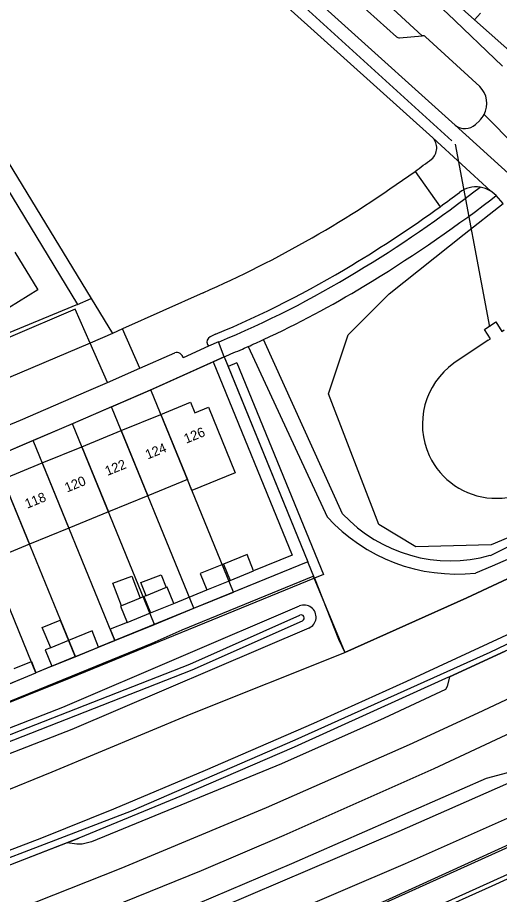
# Model space of a CAD drawing. Extents: x 194485 to 197793, y 468269 to 470822.
# Drawn here: x 195940.6 to 196000.9, y 469222.9 to 469332.6 of the extents above; entities that cross this region are included whole.
import ezdxf

# ---------------------------------------------------------------- set-up
doc = ezdxf.new("R2010")
doc.units = 0
for name, color, linetype in [('BGT begrenzing kruinlijn', 7, 'Continuous'), ('BGT grensvlak begroeid terreindeel', 7, 'Continuous'), ('BGT grensvlak begroeid terreindeel LR', 7, 'Continuous'), ('BGT grensvlak gebouwinstallatie plus 1', 7, 'Continuous'), ('BGT grensvlak onbegroeid terreindeel', 7, 'Continuous'), ('BGT grensvlak overig bouwwerk uitbreiding populatie', 7, 'Continuous'), ('BGT grensvlak pand op maaiveld', 7, 'Continuous'), ('BGT grensvlak pand op maaiveld LR', 7, 'Continuous'), ('BGT grensvlak vegetatieobject', 7, 'Continuous'), ('BGT grensvlak waterdeel', 7, 'Continuous'), ('BGT grensvlak wegdeel', 7, 'Continuous'), ('BGT lijnelement kunstwerkdeel uitbreiding populatie duiker', 7, 'Continuous'), ('BGT lijnelement scheiding geluidsscherm', 7, 'Continuous'), ('BGT lijnelement scheiding hek', 7, 'Continuous'), ('BGT lijnelement scheiding muur', 7, 'Continuous'), ('BGT lijnelement scheiding walbescherming', 7, 'Continuous'), ('BGT lijnelement spoor trein', 7, 'Continuous'), ('BGT tekst huisnummerreeks', 7, 'Continuous'), ('GEM grensvlak WOZ_BRK percelen', 7, 'Continuous')]:
    doc.layers.add(name, color=color, linetype=linetype)

msp = doc.modelspace()

# ---------------------------------------------------------------- linework, layer by layer
at = {"layer": 'BGT begrenzing kruinlijn'}
for points in [[(195994.17, 469249.89), (195975.2, 469241.32), (195961.12, 469235.24), (195948.28, 469229.92)], [(196011.68, 469240.59), (196004.13, 469237.75), (195988.29, 469230.77), (195947.48, 469213.34), (195946.39, 469212.38), (195945.1, 469211.7), (195944.35, 469211.14), (195943.52, 469210.73), (195942.81, 469210.57), (195939.16, 469210.28), (195897.28, 469195.19), (195879.53, 469189.73), (195853.15, 469181.35), (195844.04, 469178.68), (195834.06, 469175.98)]]:
    msp.add_lwpolyline(points, dxfattribs=at)
at = {"layer": 'BGT grensvlak begroeid terreindeel'}
for points in [[(196026.07, 469279.73), (196015.41, 469273.19), (195999.86, 469266.63), (195990.42, 469266.36), (195985.8, 469269.17), (195979.52, 469285.54), (195981.95, 469292.92), (195987.1, 469298.04), (195996.48, 469305.49), (196001.36, 469309.35)], [(195933.68, 469226.18), (195943.64, 469229.96), (195952.64, 469233.59), (195964.11, 469238.43), (195977.67, 469244.33), (195989.32, 469249.58), (196007.43, 469257.96), (196013.82, 469261.08), (196023.61, 469266.13), (196024.51, 469266.37), (196025.04, 469266.24), (196025.43, 469265.87), (196025.38, 469265.39), (196025.02, 469264.93), (196012.43, 469258.42), (196002.38, 469253.66), (196001.61, 469253.31)], [(195977.75, 469262.45), (195947.27, 469250), (195924.8, 469240.98), (195908.05, 469234.49), (195891.2, 469228.72), (195874.46, 469223.35), (195854.32, 469217.11), (195847.58, 469215.25)], [(195806.02, 469201.64), (195814.19, 469203.4), (195857.05, 469214.94), (195896.14, 469226.97), (195919.84, 469236.03), (195946.27, 469246.32), (195975.87, 469258.98)], [(195977.05, 469256.22), (195947.4, 469243.54), (195920.92, 469233.23), (195897.11, 469224.13), (195857.89, 469212.06), (195814.9, 469200.48), (195807.51, 469198.89), (195807.31, 469198.85)], [(195835.93, 469168.56), (195850.59, 469172.63), (195876.12, 469179.94), (195889.94, 469184.48), (195902.05, 469188.58), (195907.49, 469190.51), (195924.09, 469196.72), (195944.24, 469204.6), (195963.93, 469212.5), (195986.7, 469222.13), (196011.58, 469233.49), (196012.58, 469233.54), (196013.02, 469233.37), (196013.69, 469232.61), (196014.11, 469231.67), (196014.15, 469230.9), (196013.89, 469230.29)], [(195856.53, 469168.61), (195883.77, 469178.59), (195931.54, 469194.93), (195984.41, 469216.96), (196000, 469223.96), (196013.89, 469230.29)]]:
    msp.add_lwpolyline(points, dxfattribs=at)
msp.add_arc((195976.46, 469257.6), 1.5, 293.1409, 113.1509, dxfattribs=at)
at = {"layer": 'BGT grensvlak begroeid terreindeel LR'}
for p, q in [((195994.66, 469250.11), (195994.17, 469249.89)), ((195946.83, 469229.36), (195948.28, 469229.92))]:
    msp.add_line(p, q, dxfattribs=at)
for points in [[(195981.54, 469253.18), (195996.83, 469260), (196008.35, 469265.4), (196015.01, 469268.63), (196024.34, 469273.44), (196030.4, 469269.27)], [(195977.75, 469262.45), (195980.77, 469254.84), (195981.54, 469253.18)], [(195827.99, 469200.14), (195827.77, 469201.01), (195854.57, 469207.82), (195864.25, 469210.59), (195891.88, 469219.07), (195901.49, 469222.12), (195909.43, 469224.86), (195928, 469231.62), (195938.33, 469235.54), (195944.95, 469238.22), (195962.31, 469245.49), (195981.54, 469253.18)], [(196013.73, 469236.46), (196009.36, 469235.71), (195989.09, 469226.73), (195965.14, 469216.44), (195943.43, 469208.05), (195918.92, 469198.93), (195901.71, 469192.67), (195890.52, 469188.95), (195875.82, 469184.28), (195841.86, 469174.28), (195834.98, 469172.34)]]:
    msp.add_lwpolyline(points, dxfattribs=at)
at = {"layer": 'BGT grensvlak gebouwinstallatie plus 1'}
for p, q in [((195956.04, 469261.9), (195958.57, 469262.89)), ((195958.57, 469262.89), (195959.19, 469261.28)), ((195956.68, 469260.25), (195956.04, 469261.9)), ((195943.7, 469256.29), (195945.93, 469257.21)), ((195945.93, 469257.21), (195946.99, 469254.67)), ((195944.75, 469253.76), (195943.7, 469256.29))]:
    msp.add_line(p, q, dxfattribs=at)
at = {"layer": 'BGT grensvlak onbegroeid terreindeel'}
for p, q in [((195952.79, 469254.65), (195950.75, 469253.82)), ((195944.89, 469251.43), (195942.9, 469250.62))]:
    msp.add_line(p, q, dxfattribs=at)
at = {"layer": 'BGT grensvlak overig bouwwerk uitbreiding populatie'}
for p, q in [((195952.52, 469261.82), (195954.9, 469262.73)), ((195954.9, 469262.73), (195955.95, 469259.96)), ((195953.59, 469258.99), (195952.52, 469261.82))]:
    msp.add_line(p, q, dxfattribs=at)
at = {"layer": 'BGT grensvlak pand op maaiveld'}
for p, q in [((195993.47, 469336.17), (195997.79, 469332.31)), ((195998.52, 469333.13), (195997.79, 469332.31)), ((195953.58, 469280.92), (195958.52, 469282.94)), ((195948.64, 469278.9), (195953.58, 469280.92)), ((195943.69, 469276.88), (195948.64, 469278.9)), ((195938.75, 469274.85), (195943.69, 469276.88)), ((195961.85, 469274.79), (195956.91, 469272.77)), ((195956.91, 469272.77), (195951.97, 469270.75)), ((195951.97, 469270.75), (195947.03, 469268.73)), ((195947.03, 469268.73), (195942.09, 469266.71)), ((195942.09, 469266.71), (195937.14, 469264.68)), ((195967.21, 469262.18), (195970.14, 469263.37)), ((195964.28, 469260.99), (195967.21, 469262.18)), ((195959.19, 469261.28), (195956.68, 469260.25)), ((195955.95, 469259.96), (195953.59, 469258.99)), ((195956.42, 469260.15), (195955.95, 469259.96)), ((195956.68, 469260.25), (195956.42, 469260.15)), ((195957.24, 469258.11), (195960.16, 469259.3)), ((195954.32, 469256.92), (195957.24, 469258.11)), ((195946.99, 469254.67), (195944.75, 469253.76)), ((195947.82, 469252.62), (195950.75, 469253.82)), ((195944.89, 469251.43), (195947.82, 469252.62))]:
    msp.add_line(p, q, dxfattribs=at)
for points in [[(195940.28, 469303.23), (195943.16, 469298.53), (195934.63, 469293.3), (195931.75, 469298)], [(195958.52, 469282.94), (195962.26, 469284.47), (195962.79, 469283.16), (195964.48, 469283.86), (195967.84, 469275.63), (195962.42, 469273.41), (195961.85, 469274.79)], [(195970.14, 469263.37), (195969.32, 469265.42), (195966.39, 469264.22)], [(195966.39, 469264.22), (195963.46, 469263.03), (195964.28, 469260.99)], [(195960.16, 469259.3), (195959.34, 469261.34), (195959.19, 469261.28)], [(195953.59, 469258.99), (195953.5, 469258.96), (195954.32, 469256.92)], [(195950.75, 469253.82), (195949.92, 469255.87), (195946.99, 469254.67)], [(195944.75, 469253.76), (195944.06, 469253.48), (195944.89, 469251.43)]]:
    msp.add_lwpolyline(points, dxfattribs=at)
at = {"layer": 'BGT grensvlak pand op maaiveld LR'}
for p, q in [((195958.52, 469282.94), (195961.85, 469274.79)), ((195953.58, 469280.92), (195956.91, 469272.77)), ((195948.64, 469278.9), (195951.97, 469270.75)), ((195943.69, 469276.88), (195947.03, 469268.73)), ((195938.75, 469274.85), (195942.09, 469266.71)), ((195966.39, 469264.22), (195967.21, 469262.18)), ((195956.42, 469260.15), (195957.24, 469258.11)), ((195946.99, 469254.67), (195947.82, 469252.62))]:
    msp.add_line(p, q, dxfattribs=at)
at = {"layer": 'BGT grensvlak vegetatieobject'}
for p, q in [((195968.05, 469289.42), (195966.94, 469288.96)), ((195977.75, 469262.45), (195976.92, 469264.51))]:
    msp.add_line(p, q, dxfattribs=at)
msp.add_lwpolyline([(195968.05, 469289.42), (195978.87, 469262.91), (195977.75, 469262.45)], dxfattribs=at)
at = {"layer": 'BGT grensvlak waterdeel'}
msp.add_line((195999.49, 469292.24), (195995.19, 469289.35), dxfattribs=at)
for points in [[(195999.49, 469292.24), (195999.78, 469292.41), (195999.01, 469293.57), (196000.45, 469294.52), (196001.2, 469293.34), (196001.47, 469293.52)], [(195806.96, 469200.83), (195815.58, 469202.88), (195845.18, 469210.42), (195868.68, 469217.58), (195898.29, 469226.88), (195907.39, 469230.25), (195962.16, 469251.71), (195975.94, 469257.84)], [(195807.14, 469200.07), (195815.77, 469202.13), (195845.39, 469209.68), (195868.91, 469216.84), (195898.54, 469226.15), (195907.67, 469229.53), (195962.46, 469251), (195976.25, 469257.14)], [(196010.71, 469232.72), (195970.53, 469214.58), (195929.37, 469197.77), (195895.42, 469185.55), (195869.04, 469177.09), (195839.77, 469168.98), (195826.39, 469165.62)], [(196011.97, 469229.92), (195971.74, 469211.75), (195930.74, 469195.31), (195896.32, 469183.28), (195870.09, 469174.61), (195840.36, 469166.41), (195826.98, 469163.49)]]:
    msp.add_lwpolyline(points, dxfattribs=at)
for centre, radius, start, end in [((196000.68, 469281.7), 9.42, 125.6584, 204.4843), ((196000.51, 469281.72), 9.27, 205.0666, 266.4483), ((196000.51, 469281.71), 9.26, 266.4113, 299.2496), ((195976.09, 469257.49), 0.386, 295.2406, 112.7145)]:
    msp.add_arc(centre, radius, start, end, dxfattribs=at)
at = {"layer": 'BGT grensvlak wegdeel'}
for p, q in [((195991.25, 469330.32), (195947.54, 469370.42)), ((195997.79, 469332.31), (196003.27, 469327.42)), ((195988.4, 469330.06), (195991.25, 469330.32)), ((195998.44, 469323.99), (195991.63, 469330.19)), ((195998.98, 469320.46), (196003.01, 469316.43)), ((195997.91, 469319.23), (195998.44, 469319.74)), ((195995.38, 469319.14), (196002.48, 469312.67)), ((195999.82, 469310.89), (195992.55, 469317.57)), ((195990.34, 469313.36), (195993.48, 469308.93)), ((195999.82, 469309.8), (196000.5, 469310.33)), ((196001.36, 469309.35), (196000.5, 469310.33)), ((195948.1, 469296.71), (195949.81, 469297.46)), ((195949.81, 469297.46), (195952.47, 469293.09)), ((195963.82, 469298.17), (195953.74, 469293.66)), ((195952.47, 469293.09), (195949.7, 469291.85)), ((195953.74, 469293.66), (195952.47, 469293.09)), ((195955.9, 469288.73), (195953.74, 469293.66)), ((195965.36, 469292.98), (195964.71, 469292.65)), ((195949.7, 469291.85), (195934.17, 469285.27)), ((195951.86, 469286.95), (195949.7, 469291.85)), ((195965.76, 469292.01), (195964.51, 469291.49)), ((195966.45, 469290.16), (195965.76, 469292.01)), ((195981.27, 469270.52), (195971.37, 469292.32)), ((195955.9, 469288.73), (195960.27, 469290.64)), ((195964.51, 469291.49), (195961.32, 469290.01)), ((195964.36, 469291.7), (195964.51, 469291.49)), ((195969.46, 469291.45), (195979.35, 469270.12)), ((195966.45, 469290.16), (195965.08, 469289.54)), ((195966.45, 469290.16), (195966.94, 469288.96)), ((195951.86, 469286.95), (195955.9, 469288.73)), ((195966.94, 469288.96), (195976.92, 469264.51)), ((195999.76, 469265.31), (196026.66, 469278.64)), ((195976.92, 469264.51), (195952.79, 469254.65)), ((195960.16, 469259.3), (195964.28, 469260.99)), ((195994.66, 469250.11), (196001.61, 469253.31)), ((195946.83, 469229.36), (195940.49, 469226.89))]:
    msp.add_line(p, q, dxfattribs=at)
for points in [[(195949.26, 469373.2), (195957.93, 469365.92), (195994.42, 469333.11), (196001.3, 469326.51)], [(195995.38, 469319.14), (195966.06, 469345.54), (195942.65, 469366.2)], [(195947.96, 469365.86), (195952.39, 469362.15), (195956.58, 469358.42), (195988.02, 469330.19)], [(195992.55, 469317.57), (195964.14, 469343.17), (195949.77, 469356.04), (195940.71, 469363.78)], [(195938.11, 469349.34), (195923.65, 469339.31), (195926.78, 469335.24), (195949.81, 469297.46)], [(195900.17, 469323.19), (195922.13, 469338.27), (195925.21, 469334.34), (195948.1, 469296.71)], [(196000.5, 469310.33), (196000.26, 469310.56), (196000, 469310.77), (195999.82, 469310.89)], [(195948.1, 469296.71), (195929.73, 469289.09), (195918.91, 469284.89)], [(195949.7, 469291.85), (195947.83, 469296.11), (195939.44, 469292.52), (195932.47, 469289.59), (195934.17, 469285.27)], [(195968.74, 469291.13), (195968.96, 469291.23), (195969.46, 469291.45)], [(195965.08, 469289.54), (195957.49, 469286.12), (195947.56, 469281.81), (195937.69, 469277.62), (195927.63, 469273.55), (195917.59, 469269.61), (195910.37, 469266.9), (195910.34, 469266.89)], [(195965.08, 469289.54), (195974.96, 469265.33), (195970.14, 469263.37)], [(195881.05, 469259.63), (195891.8, 469263.34), (195901.87, 469266.96), (195911.89, 469270.66), (195921.51, 469274.33), (195931.46, 469278.3), (195940.95, 469282.24), (195949.52, 469285.92), (195951.86, 469286.95)], [(196027.36, 469277.34), (196003.63, 469265.55), (196000, 469263.96), (195997.9, 469263.09)], [(195954.32, 469256.92), (195952.21, 469256.06), (195952.79, 469254.65)], [(196037.09, 469255.65), (196023.81, 469248.66), (196019.52, 469247.02), (196007.14, 469240.9), (196005.89, 469239.7), (196003.16, 469238.42), (195999.24, 469237.41), (195974.88, 469226.72), (195953.31, 469217.56), (195949.53, 469215.22), (195948.23, 469214.64), (195943.81, 469213.84), (195926.15, 469207.25)], [(195940.17, 469251.15), (195942.33, 469252.02), (195942.9, 469250.62)], [(195895.29, 469232.82), (195918.73, 469240.68), (195941.38, 469250), (195942.9, 469250.62)], [(195994.66, 469250.11), (195994.37, 469248.89), (195994.17, 469248.54), (195986.48, 469244.95), (195973.61, 469239.22), (195949.86, 469229.46), (195948.69, 469229.19), (195948.02, 469229.16), (195946.83, 469229.36)]]:
    msp.add_lwpolyline(points, dxfattribs=at)
for centre, radius, start, end in [((195988.35, 469330.56), 0.498, 228.1165, 275.3768), ((195991.3, 469329.82), 0.503, 47.8885, 95.0617), ((195996.36, 469321.86), 2.97, 331.7868, 45.73), ((195996.35, 469321.87), 2.98, 314.4708, 331.7125), ((195996.59, 469320.65), 1.94, 231.2105, 312.6801), ((195991.2, 469316.3), 1.86, 310.6924, 43.1114), ((195903.73, 469432.89), 147.61, 305.9252, 306.9228), ((195906.08, 469429.73), 143.67, 293.6949, 305.906), ((195902.84, 469434.05), 155.54, 301.0112, 307.9424), ((195904.57, 469431.8), 151.66, 305.8907, 307.0237), ((195997.98, 469307.97), 3.45, 81.5759, 127.2029), ((195997.97, 469307.94), 3.48, 57.9618, 81.5766), ((195889.38, 469454.95), 182.39, 301.2298, 307.2658), ((195902.6, 469434.39), 154.91, 301.0205, 305.9179), ((195916.23, 469411.05), 127.89, 292.5915, 301.1757), ((195916.44, 469410.65), 128.49, 292.5749, 301.1898), ((195917.15, 469409.52), 129.14, 294.8263, 301.1473), ((195965.03, 469292), 0.728, 116.0353, 203.8626), ((195919.94, 469403.3), 122.33, 293.8774, 294.8616), ((195960.51, 469289.86), 0.826, 10.953, 107.2472), ((195910.18, 469425.94), 146.98, 292.5085, 293.4766), ((195995.57, 469284.93), 21.96, 222.4139, 276.0885), ((195994.77, 469283.03), 18.4, 222.8015, 285.7281)]:
    msp.add_arc(centre, radius, start, end, dxfattribs=at)
at = {"layer": 'BGT lijnelement kunstwerkdeel uitbreiding populatie duiker'}
for p, q in [((195950.97, 469357.25), (195994.93, 469317.17)), ((195995.38, 469316.77), (195999.67, 469293.91))]:
    msp.add_line(p, q, dxfattribs=at)
at = {"layer": 'BGT lijnelement scheiding geluidsscherm'}
msp.add_lwpolyline([(195829.99, 469192.2), (195844.97, 469196.2), (195858.9, 469200.14), (195873.25, 469204.38), (195899.68, 469213.23), (195926.07, 469222.33), (195954.84, 469233.35), (195975.33, 469242.23), (195999.72, 469253.21), (196015.74, 469260.89), (196023.82, 469265.15)], dxfattribs=at)
at = {"layer": 'BGT lijnelement scheiding hek'}
for points in [[(196027.86, 469271.01), (196024.34, 469273.44), (196015.01, 469268.63), (196008.35, 469265.4), (195996.83, 469260), (195981.54, 469253.18)], [(195935.09, 469245.24), (195943.36, 469248.59), (195957.43, 469254.33), (195961.21, 469255.98), (195977.58, 469262.73), (195981.54, 469253.18)]]:
    msp.add_lwpolyline(points, dxfattribs=at)
at = {"layer": 'BGT lijnelement scheiding muur'}
msp.add_line((195948.28, 469229.92), (195938.97, 469226.3), dxfattribs=at)
msp.add_lwpolyline([(196002.38, 469253.66), (196001.61, 469253.31), (195994.66, 469250.11), (195994.17, 469249.89)], dxfattribs=at)
at = {"layer": 'BGT lijnelement scheiding walbescherming'}
msp.add_lwpolyline([(195999.49, 469292.24), (195999.78, 469292.41), (195999.01, 469293.57), (196000.45, 469294.52), (196001.2, 469293.34), (196001.47, 469293.52)], dxfattribs=at)
at = {"layer": 'BGT lijnelement spoor trein'}
for points in [[(195831.59, 469185.8), (195837.36, 469187.3), (195853.27, 469191.7), (195861.18, 469193.98), (195878.34, 469199.18), (195887.16, 469201.99), (195895.23, 469204.63), (195914.21, 469211.17), (195924.34, 469214.84), (195933.37, 469218.21), (195942.93, 469221.95), (195953.55, 469226.16), (195971.75, 469233.76), (195989.64, 469241.67), (195998.23, 469245.62), (196007.36, 469249.9), (196026.34, 469259.12), (196034.36, 469263.12)], [(195832.59, 469181.84), (195838.96, 469183.48), (195856.59, 469188.36), (195868, 469191.69), (195885.85, 469197.22), (195898.36, 469201.32), (195917.66, 469208.03), (195935.09, 469214.46), (195944.28, 469218.03), (195963.6, 469225.9), (195973.98, 469230.3), (195992.73, 469238.64), (196012.7, 469247.97), (196022.89, 469252.93), (196036.13, 469259.51)]]:
    msp.add_lwpolyline(points, dxfattribs=at)
at = {"layer": 'GEM grensvlak WOZ_BRK percelen'}
for p, q in [((195952.36, 469283.89), (195957.26, 469286.02)), ((195967.61, 469260.71), (195957.26, 469286.02)), ((195952.36, 469283.89), (195947.46, 469281.77)), ((195962.68, 469258.69), (195952.36, 469283.89)), ((195947.46, 469281.77), (195942.55, 469279.68)), ((195957.73, 469256.67), (195947.46, 469281.77)), ((195942.55, 469279.68), (195937.63, 469277.6)), ((195952.79, 469254.65), (195942.55, 469279.68)), ((195947.84, 469252.64), (195937.63, 469277.6)), ((195942.9, 469250.61), (195932.68, 469275.6)), ((195962.68, 469258.69), (195967.61, 469260.71)), ((195957.73, 469256.67), (195962.68, 469258.69)), ((195952.79, 469254.65), (195957.73, 469256.67)), ((195947.84, 469252.64), (195952.79, 469254.65)), ((195947.84, 469252.64), (195942.9, 469250.61)), ((195937.96, 469248.58), (195942.9, 469250.61))]:
    msp.add_line(p, q, dxfattribs=at)
msp.add_lwpolyline([(195957.26, 469286.02), (195966.45, 469290.16), (195976.92, 469264.51), (195967.61, 469260.71)], dxfattribs=at)

# ---------------------------------------------------------------- texts
at = {"layer": 'BGT tekst huisnummerreeks'}
for s, p in [('126', (195961.71, 469279.28)), ('124', (195956.88, 469277.3)), ('122', (195951.84, 469275.24)), ('120', (195946.79, 469273.17)), ('118', (195941.81, 469271.14))]:
    msp.add_text(s, height=1.2, rotation=22.2, dxfattribs=at).set_placement(p)

doc.saveas('drawing.dxf')
